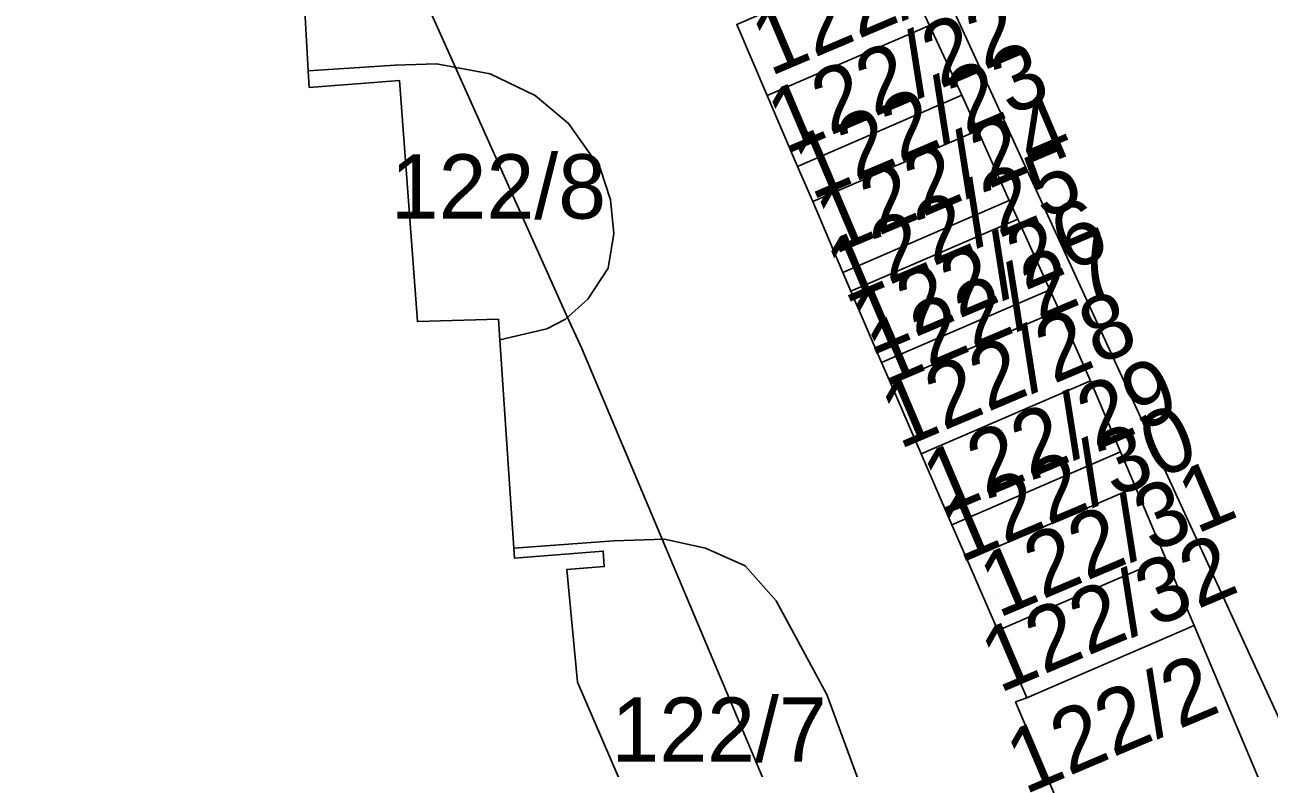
# Model space of a CAD drawing. Extents: x -264070 to -262271, y -1238894 to -1238141.
# Drawn here: x -263218.3 to -263179.62, y -1238762.3 to -1238739.19 of the extents above; entities that cross this region are included whole.
import ezdxf

# ---------------------------------------------------------------- set-up
doc = ezdxf.new("R2010")
doc.units = 0
for name, color, linetype in [('body_kn', 7, 'Continuous'), ('kladpar_druhypozemkov', 7, 'Continuous'), ('kladpar_hranice', 7, 'Continuous'), ('kladpar_parcelnecisla', 7, 'Continuous'), ('kladpar_plochy', 7, 'Continuous'), ('tarchy_linie', 7, 'Continuous')]:
    doc.layers.add(name, color=color, linetype=linetype)

msp = doc.modelspace()

# ---------------------------------------------------------------- linework, layer by layer
at = {"layer": 'body_kn'}
for p, q in [((-263190.18, -1238739.2), (-263190.18, -1238739.2)), ((-263190.18, -1238739.2), (-263190.18, -1238739.2)), ((-263189.66, -1238740.31), (-263189.66, -1238740.31)), ((-263209.5, -1238740.61), (-263209.5, -1238740.61)), ((-263206.79, -1238740.44), (-263206.79, -1238740.44)), ((-263205.51, -1238740.4), (-263205.51, -1238740.4)), ((-263204.92, -1238740.51), (-263204.92, -1238740.51)), ((-263203.84, -1238740.71), (-263203.84, -1238740.71)), ((-263206.66, -1238740.91), (-263206.66, -1238740.91)), ((-263209.47, -1238741.13), (-263209.47, -1238741.13)), ((-263202.44, -1238741.38), (-263202.44, -1238741.38)), ((-263195.23, -1238741.38), (-263195.23, -1238741.38)), ((-263189.17, -1238741.37), (-263189.17, -1238741.37)), ((-263189.17, -1238741.37), (-263189.17, -1238741.37)), ((-263201.4, -1238742.25), (-263201.4, -1238742.25)), ((-263188.68, -1238742.47), (-263188.68, -1238742.47)), ((-263188.68, -1238742.47), (-263188.68, -1238742.47)), ((-263200.42, -1238743.64), (-263200.42, -1238743.64)), ((-263194.28, -1238743.59), (-263194.28, -1238743.59)), ((-263200.1, -1238744.63), (-263200.1, -1238744.63)), ((-263193.81, -1238744.68), (-263193.81, -1238744.68)), ((-263187.7, -1238744.65), (-263187.7, -1238744.65)), ((-263187.7, -1238744.65), (-263187.7, -1238744.65)), ((-263187.43, -1238745.23), (-263187.43, -1238745.23)), ((-263187.43, -1238745.23), (-263187.43, -1238745.23)), ((-263199.99, -1238745.67), (-263199.99, -1238745.67)), ((-263200.17, -1238746.75), (-263200.17, -1238746.75)), ((-263192.87, -1238746.89), (-263192.87, -1238746.89)), ((-263192.62, -1238747.47), (-263192.62, -1238747.47)), ((-263186.44, -1238747.42), (-263186.44, -1238747.42)), ((-263186.44, -1238747.42), (-263186.44, -1238747.42)), ((-263200.8, -1238747.71), (-263200.8, -1238747.71)), ((-263186.15, -1238748.06), (-263186.15, -1238748.06)), ((-263186.15, -1238748.06), (-263186.15, -1238748.06)), ((-263206.1, -1238748.41), (-263206.1, -1238748.41)), ((-263206.1, -1238748.41), (-263206.1, -1238748.41)), ((-263203.58, -1238748.34), (-263203.58, -1238748.34)), ((-263201.5, -1238748.34), (-263201.5, -1238748.34)), ((-263201.43, -1238748.28), (-263201.43, -1238748.28)), ((-263202.08, -1238748.64), (-263202.08, -1238748.64)), ((-263203.54, -1238748.98), (-263203.54, -1238748.98)), ((-263200.99, -1238749.25), (-263200.99, -1238749.25)), ((-263191.67, -1238749.68), (-263191.67, -1238749.68)), ((-263191.39, -1238750.32), (-263191.39, -1238750.32)), ((-263185.17, -1238750.25), (-263185.17, -1238750.25)), ((-263185.17, -1238750.25), (-263185.17, -1238750.25)), ((-263190.44, -1238752.52), (-263190.44, -1238752.52)), ((-263184.24, -1238752.46), (-263184.24, -1238752.46)), ((-263184.24, -1238752.46), (-263184.24, -1238752.46)), ((-263183.77, -1238753.56), (-263183.77, -1238753.56)), ((-263183.77, -1238753.56), (-263183.77, -1238753.56)), ((-263189.48, -1238754.73), (-263189.48, -1238754.73)), ((-263199.99, -1238755.23), (-263199.99, -1238755.23)), ((-263198.49, -1238755.18), (-263198.49, -1238755.18)), ((-263198.42, -1238755.18), (-263198.42, -1238755.18)), ((-263203.1, -1238755.46), (-263203.1, -1238755.46)), ((-263203.08, -1238755.77), (-263203.08, -1238755.77)), ((-263200.32, -1238755.55), (-263200.32, -1238755.55)), ((-263197.14, -1238755.46), (-263197.14, -1238755.46)), ((-263189.01, -1238755.82), (-263189.01, -1238755.82)), ((-263182.84, -1238755.77), (-263182.84, -1238755.77)), ((-263182.84, -1238755.77), (-263182.84, -1238755.77)), ((-263201.45, -1238756.12), (-263201.45, -1238756.12)), ((-263200.29, -1238756.03), (-263200.29, -1238756.03)), ((-263195.91, -1238756.01), (-263195.91, -1238756.01)), ((-263194.95, -1238757.09), (-263194.95, -1238757.09)), ((-263188.05, -1238758.02), (-263188.05, -1238758.02)), ((-263181.95, -1238757.86), (-263181.95, -1238757.86)), ((-263181.95, -1238757.86), (-263181.95, -1238757.86)), ((-263201.12, -1238759.62), (-263201.12, -1238759.62)), ((-263193.37, -1238760.01), (-263193.37, -1238760.01)), ((-263187.5, -1238760.24), (-263187.5, -1238760.24)), ((-263187.15, -1238760.11), (-263187.15, -1238760.11))]:
    msp.add_line(p, q, dxfattribs=at)
at = {"layer": 'kladpar_druhypozemkov'}
for p, q in [((-263195.11, -1238740.42), (-263195.11, -1238740.42)), ((-263194.38, -1238742.54), (-263194.38, -1238742.54)), ((-263203.5, -1238743.82), (-263203.5, -1238743.82)), ((-263193.63, -1238744.23), (-263193.63, -1238744.23)), ((-263192.89, -1238745.45), (-263192.89, -1238745.45)), ((-263192.38, -1238747.21), (-263192.38, -1238747.21)), ((-263191.79, -1238748.69), (-263191.79, -1238748.69)), ((-263191.11, -1238749.96), (-263191.11, -1238749.96)), ((-263190.53, -1238751.28), (-263190.53, -1238751.28)), ((-263189.43, -1238753.65), (-263189.43, -1238753.65)), ((-263188.72, -1238755.2), (-263188.72, -1238755.2)), ((-263188.19, -1238757.06), (-263188.19, -1238757.06)), ((-263187.21, -1238759.26), (-263187.21, -1238759.26)), ((-263184.01, -1238760.44), (-263184.01, -1238760.44)), ((-263196.05, -1238760.48), (-263196.05, -1238760.48))]:
    msp.add_line(p, q, dxfattribs=at)
at = {"layer": 'kladpar_hranice'}
for points in [[(-263300.15, -1238737.99), (-263224.32, -1238705.38), (-263215.16, -1238726.76), (-263215.5, -1238726.79), (-263215.01, -1238733.97), (-263209.88, -1238733.61), (-263209.84, -1238734.45), (-263209.5, -1238740.61), (-263209.47, -1238741.13), (-263206.66, -1238740.91), (-263206.1, -1238748.41), (-263203.58, -1238748.34), (-263203.54, -1238748.98), (-263203.1, -1238755.46), (-263203.08, -1238755.77), (-263200.32, -1238755.55), (-263200.29, -1238756.03), (-263201.45, -1238756.12), (-263201.12, -1238759.62), (-263196.49, -1238770.37)], [(-263210.28, -1238711.59), (-263208.36, -1238715.14), (-263207.78, -1238715.93), (-263201.02, -1238713.88), (-263197.91, -1238720.28), (-263177.15, -1238765.45)], [(-263175.8, -1238721.68), (-263174.69, -1238722.04), (-263172.18, -1238728.04), (-263172.18, -1238728.37), (-263172.3, -1238728.79), (-263175.24, -1238730.13), (-263157.74, -1238769.49), (-263140.82, -1238762.6), (-263136.45, -1238774.22), (-263169.28, -1238787.82), (-263170.02, -1238785.75), (-263175.56, -1238769.06), (-263177.15, -1238765.45), (-263197.91, -1238720.28), (-263193.95, -1238718.58), (-263190.79, -1238725.87), (-263179.51, -1238720.86), (-263178.59, -1238722.87), (-263175.8, -1238721.68)], [(-263192.14, -1238763.36), (-263193.37, -1238760.01), (-263194.95, -1238757.09), (-263195.91, -1238756.01), (-263197.14, -1238755.46), (-263198.42, -1238755.18), (-263199.99, -1238755.23), (-263203.1, -1238755.46), (-263203.54, -1238748.98), (-263202.08, -1238748.64), (-263201.5, -1238748.34), (-263200.8, -1238747.71), (-263200.17, -1238746.75), (-263199.99, -1238745.67), (-263200.1, -1238744.63), (-263200.42, -1238743.64), (-263201.4, -1238742.25), (-263202.44, -1238741.38), (-263203.84, -1238740.71), (-263205.51, -1238740.4), (-263206.79, -1238740.44), (-263209.5, -1238740.61), (-263209.84, -1238734.45)], [(-263190.18, -1238739.2), (-263195.23, -1238741.38), (-263196.17, -1238739.17), (-263191.19, -1238737.02), (-263190.18, -1238739.2)], [(-263179.73, -1238763.13), (-263181.95, -1238757.86), (-263182.84, -1238755.77), (-263183.77, -1238753.56), (-263184.24, -1238752.46), (-263185.17, -1238750.25), (-263186.15, -1238748.06), (-263186.44, -1238747.42), (-263187.43, -1238745.23), (-263187.7, -1238744.65), (-263188.68, -1238742.47), (-263189.17, -1238741.37), (-263189.66, -1238740.31), (-263190.18, -1238739.2), (-263191.19, -1238737.02)], [(-263196.17, -1238739.17), (-263195.23, -1238741.38), (-263194.28, -1238743.59), (-263193.81, -1238744.68), (-263192.87, -1238746.89), (-263192.62, -1238747.47), (-263191.67, -1238749.68), (-263191.39, -1238750.32), (-263190.44, -1238752.52), (-263189.48, -1238754.73), (-263189.01, -1238755.82), (-263188.05, -1238758.02), (-263187.15, -1238760.11), (-263187.5, -1238760.24), (-263185.71, -1238764.5)], [(-263189.17, -1238741.37), (-263194.28, -1238743.59), (-263195.23, -1238741.38), (-263190.18, -1238739.2), (-263189.66, -1238740.31), (-263189.17, -1238741.37)], [(-263206.1, -1238748.41), (-263206.66, -1238740.91), (-263209.47, -1238741.13), (-263209.5, -1238740.61), (-263206.79, -1238740.44), (-263205.51, -1238740.4), (-263203.84, -1238740.71), (-263202.44, -1238741.38), (-263201.4, -1238742.25), (-263200.42, -1238743.64), (-263200.1, -1238744.63), (-263199.99, -1238745.67), (-263200.17, -1238746.75), (-263200.8, -1238747.71), (-263201.5, -1238748.34), (-263202.08, -1238748.64), (-263203.54, -1238748.98), (-263203.58, -1238748.34), (-263206.1, -1238748.41)], [(-263188.68, -1238742.47), (-263193.81, -1238744.68), (-263194.28, -1238743.59), (-263189.17, -1238741.37), (-263188.68, -1238742.47)], [(-263187.7, -1238744.65), (-263192.87, -1238746.89), (-263193.81, -1238744.68), (-263188.68, -1238742.47), (-263187.7, -1238744.65)], [(-263187.43, -1238745.23), (-263192.62, -1238747.47), (-263192.87, -1238746.89), (-263187.7, -1238744.65), (-263187.43, -1238745.23)], [(-263186.44, -1238747.42), (-263191.67, -1238749.68), (-263192.62, -1238747.47), (-263187.43, -1238745.23), (-263186.44, -1238747.42)], [(-263186.15, -1238748.06), (-263191.39, -1238750.32), (-263191.67, -1238749.68), (-263186.44, -1238747.42), (-263186.15, -1238748.06)], [(-263185.17, -1238750.25), (-263190.44, -1238752.52), (-263191.39, -1238750.32), (-263186.15, -1238748.06), (-263185.17, -1238750.25)], [(-263184.24, -1238752.46), (-263189.48, -1238754.73), (-263190.44, -1238752.52), (-263185.17, -1238750.25), (-263184.24, -1238752.46)], [(-263183.77, -1238753.56), (-263189.01, -1238755.82), (-263189.48, -1238754.73), (-263184.24, -1238752.46), (-263183.77, -1238753.56)], [(-263182.84, -1238755.77), (-263188.05, -1238758.02), (-263189.01, -1238755.82), (-263183.77, -1238753.56), (-263182.84, -1238755.77)], [(-263196.49, -1238770.37), (-263201.12, -1238759.62), (-263201.45, -1238756.12), (-263200.29, -1238756.03), (-263200.32, -1238755.55), (-263203.08, -1238755.77), (-263203.1, -1238755.46), (-263199.99, -1238755.23), (-263198.42, -1238755.18), (-263197.14, -1238755.46), (-263195.91, -1238756.01), (-263194.95, -1238757.09), (-263193.37, -1238760.01), (-263192.14, -1238763.36), (-263191.85, -1238764.76), (-263192.01, -1238766.34), (-263192.38, -1238767.83), (-263192.96, -1238768.71), (-263194.32, -1238769.91), (-263194.48, -1238769.51), (-263196.49, -1238770.37)], [(-263181.95, -1238757.86), (-263187.15, -1238760.11), (-263188.05, -1238758.02), (-263182.84, -1238755.77), (-263181.95, -1238757.86)], [(-263179.73, -1238763.13), (-263184.91, -1238765.37), (-263185.34, -1238764.38), (-263185.71, -1238764.5), (-263187.5, -1238760.24), (-263187.15, -1238760.11), (-263181.95, -1238757.86), (-263179.73, -1238763.13)]]:
    msp.add_lwpolyline(points, dxfattribs=at)
at = {"layer": 'kladpar_plochy'}
for points in [[(-263300.15, -1238737.99), (-263224.32, -1238705.38), (-263215.16, -1238726.76), (-263215.5, -1238726.79), (-263215.01, -1238733.97), (-263209.88, -1238733.61), (-263209.84, -1238734.45), (-263209.5, -1238740.61), (-263209.47, -1238741.13), (-263206.66, -1238740.91), (-263206.1, -1238748.41), (-263203.58, -1238748.34), (-263203.54, -1238748.98), (-263203.1, -1238755.46), (-263203.08, -1238755.77), (-263200.32, -1238755.55), (-263200.29, -1238756.03), (-263201.45, -1238756.12), (-263201.12, -1238759.62), (-263196.49, -1238770.37)], [(-263210.28, -1238711.59), (-263208.36, -1238715.14), (-263207.78, -1238715.93), (-263201.02, -1238713.88), (-263197.91, -1238720.28), (-263177.15, -1238765.45)], [(-263192.14, -1238763.36), (-263193.37, -1238760.01), (-263194.95, -1238757.09), (-263195.91, -1238756.01), (-263197.14, -1238755.46), (-263198.42, -1238755.18), (-263199.99, -1238755.23), (-263203.1, -1238755.46), (-263203.54, -1238748.98), (-263202.08, -1238748.64), (-263201.5, -1238748.34), (-263200.8, -1238747.71), (-263200.17, -1238746.75), (-263199.99, -1238745.67), (-263200.1, -1238744.63), (-263200.42, -1238743.64), (-263201.4, -1238742.25), (-263202.44, -1238741.38), (-263203.84, -1238740.71), (-263205.51, -1238740.4), (-263206.79, -1238740.44), (-263209.5, -1238740.61), (-263209.84, -1238734.45)], [(-263179.73, -1238763.13), (-263181.95, -1238757.86), (-263182.84, -1238755.77), (-263183.77, -1238753.56), (-263184.24, -1238752.46), (-263185.17, -1238750.25), (-263186.15, -1238748.06), (-263186.44, -1238747.42), (-263187.43, -1238745.23), (-263187.7, -1238744.65), (-263188.68, -1238742.47), (-263189.17, -1238741.37), (-263189.66, -1238740.31), (-263190.18, -1238739.2), (-263191.19, -1238737.02)], [(-263196.17, -1238739.17), (-263195.23, -1238741.38), (-263194.28, -1238743.59), (-263193.81, -1238744.68), (-263192.87, -1238746.89), (-263192.62, -1238747.47), (-263191.67, -1238749.68), (-263191.39, -1238750.32), (-263190.44, -1238752.52), (-263189.48, -1238754.73), (-263189.01, -1238755.82), (-263188.05, -1238758.02), (-263187.15, -1238760.11), (-263187.5, -1238760.24), (-263185.71, -1238764.5)]]:
    msp.add_lwpolyline(points, dxfattribs=at)
for points in [[(-263175.8, -1238721.68), (-263174.69, -1238722.04), (-263172.18, -1238728.04), (-263172.18, -1238728.37), (-263172.3, -1238728.79), (-263175.24, -1238730.13), (-263157.74, -1238769.49), (-263140.82, -1238762.6), (-263136.45, -1238774.22), (-263169.28, -1238787.82), (-263170.02, -1238785.75), (-263175.56, -1238769.06), (-263177.15, -1238765.45), (-263197.91, -1238720.28), (-263193.95, -1238718.58), (-263190.79, -1238725.87), (-263179.51, -1238720.86), (-263178.59, -1238722.87)], [(-263190.18, -1238739.2), (-263195.23, -1238741.38), (-263196.17, -1238739.17), (-263191.19, -1238737.02)], [(-263189.17, -1238741.37), (-263194.28, -1238743.59), (-263195.23, -1238741.38), (-263190.18, -1238739.2), (-263189.66, -1238740.31)], [(-263206.1, -1238748.41), (-263206.66, -1238740.91), (-263209.47, -1238741.13), (-263209.5, -1238740.61), (-263206.79, -1238740.44), (-263205.51, -1238740.4), (-263203.84, -1238740.71), (-263202.44, -1238741.38), (-263201.4, -1238742.25), (-263200.42, -1238743.64), (-263200.1, -1238744.63), (-263199.99, -1238745.67), (-263200.17, -1238746.75), (-263200.8, -1238747.71), (-263201.5, -1238748.34), (-263202.08, -1238748.64), (-263203.54, -1238748.98), (-263203.58, -1238748.34)], [(-263188.68, -1238742.47), (-263193.81, -1238744.68), (-263194.28, -1238743.59), (-263189.17, -1238741.37)], [(-263187.7, -1238744.65), (-263192.87, -1238746.89), (-263193.81, -1238744.68), (-263188.68, -1238742.47)], [(-263187.43, -1238745.23), (-263192.62, -1238747.47), (-263192.87, -1238746.89), (-263187.7, -1238744.65)], [(-263186.44, -1238747.42), (-263191.67, -1238749.68), (-263192.62, -1238747.47), (-263187.43, -1238745.23)], [(-263186.15, -1238748.06), (-263191.39, -1238750.32), (-263191.67, -1238749.68), (-263186.44, -1238747.42)], [(-263185.17, -1238750.25), (-263190.44, -1238752.52), (-263191.39, -1238750.32), (-263186.15, -1238748.06)], [(-263184.24, -1238752.46), (-263189.48, -1238754.73), (-263190.44, -1238752.52), (-263185.17, -1238750.25)], [(-263183.77, -1238753.56), (-263189.01, -1238755.82), (-263189.48, -1238754.73), (-263184.24, -1238752.46)], [(-263182.84, -1238755.77), (-263188.05, -1238758.02), (-263189.01, -1238755.82), (-263183.77, -1238753.56)], [(-263196.49, -1238770.37), (-263201.12, -1238759.62), (-263201.45, -1238756.12), (-263200.29, -1238756.03), (-263200.32, -1238755.55), (-263203.08, -1238755.77), (-263203.1, -1238755.46), (-263199.99, -1238755.23), (-263198.42, -1238755.18), (-263197.14, -1238755.46), (-263195.91, -1238756.01), (-263194.95, -1238757.09), (-263193.37, -1238760.01), (-263192.14, -1238763.36), (-263191.85, -1238764.76), (-263192.01, -1238766.34), (-263192.38, -1238767.83), (-263192.96, -1238768.71), (-263194.32, -1238769.91), (-263194.48, -1238769.51)], [(-263181.95, -1238757.86), (-263187.15, -1238760.11), (-263188.05, -1238758.02), (-263182.84, -1238755.77)], [(-263179.73, -1238763.13), (-263184.91, -1238765.37), (-263185.34, -1238764.38), (-263185.71, -1238764.5), (-263187.5, -1238760.24), (-263187.15, -1238760.11), (-263181.95, -1238757.86)]]:
    msp.add_lwpolyline(points, close=True, dxfattribs=at)
at = {"layer": 'tarchy_linie'}
msp.add_lwpolyline([(-263216.74, -1238718.14), (-263216.04, -1238719.08), (-263214.32, -1238721.38), (-263212.05, -1238724.55), (-263210.29, -1238727.79), (-263208.04, -1238732.7), (-263207.63, -1238733.79), (-263206.08, -1238737.92), (-263204.92, -1238740.51), (-263201.43, -1238748.28), (-263200.99, -1238749.25), (-263198.49, -1238755.18), (-263194.77, -1238764.01), (-263195.05, -1238765.49), (-263195.88, -1238765.77), (-263197.28, -1238766.25)], dxfattribs=at)

# ---------------------------------------------------------------- texts
at = {"layer": 'kladpar_parcelnecisla'}
for s, p in [('122/21', (-263195.139, -1238740.797)), ('122/22', (-263194.646, -1238743.221)), ('122/23', (-263193.85, -1238744.647)), ('122/24', (-263193.146, -1238746.337)), ('122/25', (-263192.817, -1238747.869)), ('122/26', (-263192.016, -1238749.497)), ('122/27', (-263191.573, -1238750.459)), ('122/28', (-263191.118, -1238752.396)), ('122/29', (-263189.816, -1238754.467)), ('122/30', (-263189.23, -1238755.936)), ('122/31', (-263188.044, -1238757.643)), ('122/32', (-263188.01, -1238759.977)), ('122/2', (-263187.22, -1238763.13))]:
    msp.add_text(s, height=2, rotation=23, dxfattribs=at).set_placement(p)
for s, p in [('122/8', (-263206.927, -1238745.21)), ('122/7', (-263200.066, -1238762.1))]:
    msp.add_text(s, height=2, dxfattribs=at).set_placement(p)

doc.saveas('drawing.dxf')
